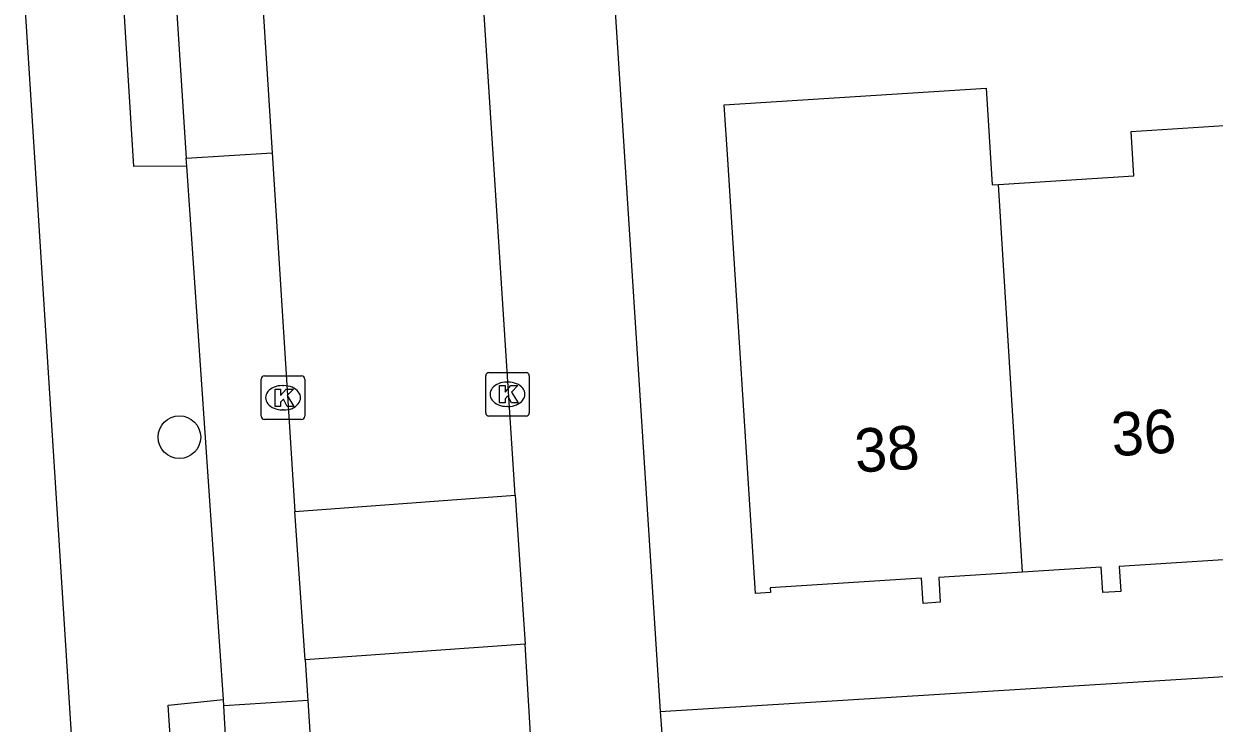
# Model space of a CAD drawing. Extents: x 159689 to 160786, y 387323 to 388339.
# Drawn here: x 160537.09 to 160564.43, y 388134.22 to 388150.28 of the extents above; entities that cross this region are included whole.
import ezdxf

# ---------------------------------------------------------------- set-up
doc = ezdxf.new("R2010")
doc.units = 0
for name, color, linetype in [('IMGEO_Boom', 7, 'Continuous'), ('IMGEO_Kolk', 7, 'Continuous'), ('IMGEO_Pand', 7, 'Continuous'), ('IMGEO_Pand_nummerreeks', 7, 'Continuous'), ('IMGEO_Parkeervlak_open', 7, 'Continuous'), ('IMGEO_Rijbaan_lokaal_open', 7, 'Continuous'), ('IMGEO_Voetpad_open', 7, 'Continuous')]:
    doc.layers.add(name, color=color, linetype=linetype)

msp = doc.modelspace()

# ---------------------------------------------------------------- linework, layer by layer
at = {"layer": 'IMGEO_Boom'}
msp.add_circle((160540.664, 388140.787), 0.489, dxfattribs=at)
at = {"layer": 'IMGEO_Kolk'}
for p, q in [((160542.62, 388142.191), (160543.472, 388142.191)), ((160547.699, 388141.345), (160547.699, 388142.197)), ((160547.774, 388142.271), (160548.626, 388142.271)), ((160548.7, 388142.197), (160548.7, 388141.345)), ((160542.545, 388141.265), (160542.545, 388142.117)), ((160543.033, 388141.971), (160543.058, 388141.971)), ((160543.546, 388142.117), (160543.546, 388141.265)), ((160548.187, 388142.051), (160548.212, 388142.051)), ((160543.056, 388141.411), (160543.031, 388141.411)), ((160548.21, 388141.491), (160548.185, 388141.491)), ((160543.472, 388141.191), (160542.62, 388141.191)), ((160548.626, 388141.271), (160547.774, 388141.271))]:
    msp.add_line(p, q, dxfattribs=at)
for points in [[(160542.62, 388142.191), (160543.472, 388142.191)], [(160547.699, 388141.345), (160547.699, 388142.197)], [(160547.774, 388142.271), (160548.626, 388142.271)], [(160548.7, 388142.197), (160548.7, 388141.345)], [(160542.545, 388141.265), (160542.545, 388142.117)], [(160542.866, 388141.891), (160542.989, 388141.891), (160542.989, 388141.74), (160543.119, 388141.891), (160543.283, 388141.891), (160543.137, 388141.74), (160543.29, 388141.491), (160543.138, 388141.491), (160543.053, 388141.655), (160542.989, 388141.588), (160542.989, 388141.491), (160542.866, 388141.491), (160542.866, 388141.891)], [(160543.546, 388142.117), (160543.546, 388141.265)], [(160548.02, 388141.971), (160548.143, 388141.971), (160548.143, 388141.82), (160548.273, 388141.971), (160548.437, 388141.971), (160548.291, 388141.82), (160548.444, 388141.571), (160548.292, 388141.571), (160548.207, 388141.735), (160548.143, 388141.668), (160548.143, 388141.571), (160548.02, 388141.571), (160548.02, 388141.971)], [(160543.472, 388141.191), (160542.62, 388141.191)], [(160548.626, 388141.271), (160547.774, 388141.271)]]:
    msp.add_lwpolyline(points, dxfattribs=at)
for centre, start, end in [((160542.622, 388142.115), 91.552, 178.448), ((160542.622, 388142.115), 91.552, 178.448), ((160543.47, 388142.115), 1.552, 88.448), ((160543.47, 388142.115), 1.552, 88.448), ((160547.776, 388142.195), 91.552, 178.448), ((160547.776, 388142.195), 91.552, 178.448), ((160548.624, 388142.195), 1.552, 88.448), ((160548.624, 388142.195), 1.552, 88.448), ((160547.776, 388141.347), 181.552, 268.448), ((160547.776, 388141.347), 181.552, 268.448), ((160548.624, 388141.347), 271.552, 358.448), ((160548.624, 388141.347), 271.552, 358.448), ((160542.622, 388141.267), 181.552, 268.448), ((160542.622, 388141.267), 181.552, 268.448), ((160543.47, 388141.267), 271.552, 358.448), ((160543.47, 388141.267), 271.552, 358.448)]:
    msp.add_arc(centre, 0.0765, start, end, dxfattribs=at)
for centre, major_axis, ratio, start_param, end_param in [((160543.032, 388141.691), (-0.387, 0.002), 0.722429, 4.712389, 7.853982), ((160543.057, 388141.691), (-0.39, 0.002), 0.717154, 1.570796, 4.712389), ((160548.186, 388141.771), (-0.387, 0.002), 0.722429, 4.712389, 7.853982), ((160548.211, 388141.771), (-0.39, 0.002), 0.717154, 1.570796, 4.712389)]:
    msp.add_ellipse(centre, major_axis=major_axis, ratio=ratio, start_param=start_param, end_param=end_param, dxfattribs=at)
at = {"layer": 'IMGEO_Pand'}
for points in [[(160560.026, 388137.684), (160558.104, 388137.561), (160558.14, 388136.996), (160557.743, 388136.971), (160557.706, 388137.546), (160554.232, 388137.324), (160554.238, 388137.223), (160553.895, 388137.201), (160553.259, 388147.159), (160553.179, 388148.416), (160559.19, 388148.8), (160559.332, 388146.575), (160559.479, 388146.584)], [(160559.479, 388146.584), (160562.587, 388146.782), (160562.522, 388147.806), (160565.372, 388147.988)], [(160560.026, 388137.684), (160559.479, 388146.584)], [(160565.992, 388137.916), (160565.849, 388137.911), (160565.835, 388138.05), (160562.247, 388137.821), (160562.283, 388137.244), (160561.872, 388137.217), (160561.835, 388137.8), (160560.026, 388137.684)]]:
    msp.add_lwpolyline(points, dxfattribs=at)
at = {"layer": 'IMGEO_Parkeervlak_open'}
msp.add_lwpolyline([(160540.82, 388147.191), (160542.796, 388147.316)], dxfattribs=at)
at = {"layer": 'IMGEO_Rijbaan_lokaal_open'}
for points in [[(160548.374, 388139.457), (160544.091, 388205.903)], [(160542.254, 388155.88), (160542.796, 388147.316)], [(160542.796, 388147.316), (160543.317, 388139.082)], [(160543.317, 388139.082), (160548.374, 388139.457)], [(160548.374, 388139.457), (160548.608, 388136.038)], [(160543.555, 388135.673), (160543.317, 388139.082)], [(160548.608, 388136.038), (160543.555, 388135.673)], [(160549.588, 388119.525), (160548.608, 388136.038)], [(160543.555, 388135.673), (160543.614, 388134.744)], [(160543.614, 388134.744), (160544.024, 388128.247)]]:
    msp.add_lwpolyline(points, dxfattribs=at)
at = {"layer": 'IMGEO_Voetpad_open'}
for points in [[(160551.709, 388134.489), (160597.603, 388137.339), (160596.815, 388149.771), (160596.182, 388159.751), (160596.161, 388160.083)], [(160550.266, 388156.868), (160551.709, 388134.489)], [(160540.832, 388147.011), (160539.618, 388147.003), (160539.061, 388156.004), (160540.245, 388156.131)], [(160540.269, 388155.755), (160540.82, 388147.191)], [(160537.091, 388151.061), (160540.611, 388095.69)], [(160540.832, 388147.011), (160540.82, 388147.191)], [(160541.675, 388134.764), (160540.832, 388147.011)], [(160542.063, 388127.909), (160540.847, 388127.867), (160540.408, 388134.637), (160541.675, 388134.764)], [(160541.683, 388134.622), (160541.675, 388134.764)], [(160543.614, 388134.744), (160541.683, 388134.622)], [(160542.051, 388128.122), (160541.683, 388134.622)], [(160551.709, 388134.489), (160552.126, 388128.941)]]:
    msp.add_lwpolyline(points, dxfattribs=at)

# ---------------------------------------------------------------- texts
at = {"layer": 'IMGEO_Pand_nummerreeks'}
for s, p in [('36', (160562.099, 388140.345)), ('38', (160556.202, 388139.973))]:
    msp.add_text(s, height=1, rotation=3.6091, dxfattribs=at).set_placement(p)

doc.saveas('drawing.dxf')
